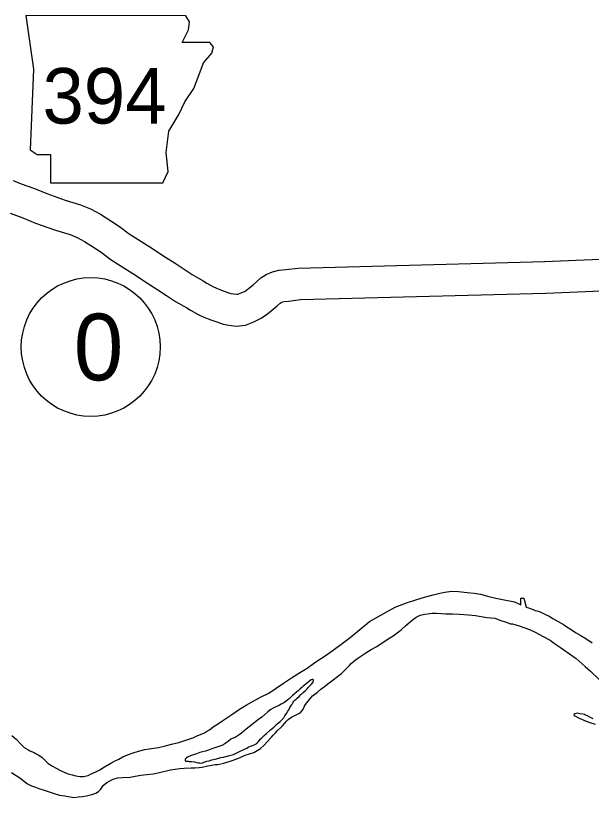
# Model space of a CAD drawing. Extents: x -939622 to -934222, y 1383701 to 1385301.
# Drawn here: x -936264.78 to -936248.36, y 1384793.32 to 1384815.61 of the extents above; entities that cross this region are included whole.
import ezdxf

# ---------------------------------------------------------------- set-up
doc = ezdxf.new("R2010")
doc.units = 0
for name, color, linetype in [('Level 10', 7, 'Continuous'), ('Level 21', 7, 'Continuous'), ('Level 27', 7, 'Continuous'), ('Level 9', 7, 'Continuous')]:
    doc.layers.add(name, color=color, linetype=linetype)

msp = doc.modelspace()

# ---------------------------------------------------------------- linework, layer by layer
at = {"layer": 'Level 10'}
for points in [[(-936264.847, 1384810.908), (-936264.617, 1384810.819), (-936264.244, 1384810.681), (-936263.892, 1384810.535), (-936263.364, 1384810.351), (-936262.924, 1384810.217), (-936262.641, 1384810.104), (-936262.354, 1384809.948), (-936262.035, 1384809.742), (-936261.819, 1384809.594), (-936261.544, 1384809.387), (-936260.952, 1384809.016), (-936260.503, 1384808.724), (-936260.229, 1384808.549), (-936259.976, 1384808.382), (-936259.745, 1384808.226), (-936259.433, 1384808.052), (-936259.325, 1384807.982), (-936259.158, 1384807.889), (-936259.048, 1384807.835), (-936258.907, 1384807.779), (-936258.754, 1384807.728), (-936258.638, 1384807.688), (-936258.567, 1384807.676), (-936258.473, 1384807.665), (-936258.441, 1384807.668), (-936258.348, 1384807.704), (-936258.236, 1384807.758), (-936258.141, 1384807.825), (-936258.006, 1384807.937), (-936257.909, 1384808.018), (-936257.784, 1384808.129), (-936257.634, 1384808.228), (-936257.451, 1384808.306), (-936257.27, 1384808.354), (-936257.073, 1384808.368), (-936256.726, 1384808.413), (-936249.693, 1384808.597)], [(-936264.935, 1384809.977), (-936264.573, 1384809.843), (-936264.213, 1384809.693), (-936263.644, 1384809.496), (-936263.222, 1384809.367), (-936263.023, 1384809.288), (-936262.814, 1384809.174), (-936262.534, 1384808.992), (-936262.344, 1384808.863), (-936262.055, 1384808.645), (-936261.436, 1384808.258), (-936260.99, 1384807.967), (-936260.719, 1384807.795), (-936260.476, 1384807.633), (-936260.216, 1384807.459), (-936259.898, 1384807.281), (-936259.789, 1384807.21), (-936259.575, 1384807.092), (-936259.413, 1384807.012), (-936259.216, 1384806.934), (-936259.044, 1384806.876), (-936258.859, 1384806.812), (-936258.695, 1384806.785), (-936258.483, 1384806.759), (-936258.228, 1384806.784), (-936257.987, 1384806.879), (-936257.778, 1384806.98), (-936257.594, 1384807.11), (-936257.432, 1384807.244), (-936257.322, 1384807.335), (-936257.234, 1384807.413), (-936257.206, 1384807.432), (-936257.156, 1384807.453), (-936257.122, 1384807.462), (-936256.984, 1384807.472), (-936256.655, 1384807.515), (-936249.67, 1384807.697)], [(-936249.7, 1384808.597), (-936246.527, 1384808.729), (-936246.323, 1384808.732), (-936246.195, 1384808.738), (-936246.006, 1384808.702), (-936245.906, 1384808.687), (-936245.696, 1384808.618), (-936245.572, 1384808.568), (-936245.399, 1384808.508), (-936245.208, 1384808.416), (-936245.076, 1384808.322), (-936244.855, 1384808.204), (-936244.694, 1384808.107), (-936244.561, 1384807.984), (-936243.233, 1384807.095), (-936243.132, 1384807.005), (-936243.121, 1384806.998), (-936243.064, 1384806.971), (-936243.014, 1384806.951), (-936243.002, 1384806.948), (-936242.895, 1384806.935), (-936238.579, 1384807.03)], [(-936249.663, 1384807.698), (-936246.502, 1384807.829), (-936246.293, 1384807.832), (-936246.258, 1384807.834), (-936246.159, 1384807.815), (-936246.114, 1384807.808), (-936246.006, 1384807.773), (-936245.888, 1384807.725), (-936245.742, 1384807.675), (-936245.668, 1384807.639), (-936245.551, 1384807.555), (-936245.3, 1384807.421), (-936245.238, 1384807.384), (-936245.121, 1384807.276), (-936243.785, 1384806.381), (-936243.679, 1384806.287), (-936243.563, 1384806.212), (-936243.426, 1384806.146), (-936243.271, 1384806.084), (-936243.145, 1384806.059), (-936242.939, 1384806.034), (-936238.559, 1384806.13)]]:
    msp.add_lwpolyline(points, dxfattribs=at)
at = {"layer": 'Level 21'}
msp.add_lwpolyline([(-936264.492, 1384815.612), (-936264.264, 1384814.089), (-936264.365, 1384811.78), (-936264.162, 1384811.653), (-936263.782, 1384811.653), (-936263.782, 1384810.841), (-936260.584, 1384810.841), (-936260.432, 1384811.171), (-936260.483, 1384811.704), (-936260.407, 1384812.313), (-936260.127, 1384812.795), (-936259.95, 1384813.15), (-936259.696, 1384813.531), (-936259.544, 1384813.937), (-936259.417, 1384814.267), (-936259.188, 1384814.546), (-936259.138, 1384814.724), (-936259.239, 1384814.85), (-936260.026, 1384814.85), (-936259.848, 1384815.206), (-936259.823, 1384815.434), (-936259.928, 1384815.609)], close=True, dxfattribs=at)
at = {"layer": 'Level 27'}
msp.add_circle((-936262.637, 1384806.161), 1.98, dxfattribs=at)
at = {"layer": 'Level 9'}
for points in [[(-936261.587, 1384794.528), (-936261.429, 1384794.59), (-936261.277, 1384794.638), (-936261.094, 1384794.68), (-936260.972, 1384794.702), (-936260.705, 1384794.737), (-936260.544, 1384794.778), (-936260.332, 1384794.832), (-936260.123, 1384794.881), (-936259.98, 1384794.925), (-936259.813, 1384794.982), (-936259.7, 1384795.028), (-936259.634, 1384795.057), (-936259.551, 1384795.091), (-936259.396, 1384795.156), (-936259.336, 1384795.193), (-936259.25, 1384795.246), (-936259.143, 1384795.323), (-936258.998, 1384795.424), (-936258.844, 1384795.526), (-936258.582, 1384795.701), (-936258.395, 1384795.828), (-936258.208, 1384795.945), (-936257.985, 1384796.071), (-936257.78, 1384796.183), (-936257.563, 1384796.291), (-936257.346, 1384796.427), (-936257.141, 1384796.572), (-936256.916, 1384796.726), (-936256.66, 1384796.883), (-936256.47, 1384796.997), (-936256.283, 1384797.132), (-936256.165, 1384797.218), (-936255.951, 1384797.354), (-936255.684, 1384797.545), (-936255.467, 1384797.707), (-936255.236, 1384797.879), (-936254.685, 1384798.33), (-936254.454, 1384798.469), (-936254.129, 1384798.645), (-936253.957, 1384798.744), (-936253.632, 1384798.86), (-936253.343, 1384798.961), (-936253.122, 1384799.022), (-936252.874, 1384799.088), (-936252.68, 1384799.136), (-936252.542, 1384799.169), (-936252.339, 1384799.193), (-936252.147, 1384799.184), (-936251.907, 1384799.16), (-936251.7, 1384799.142), (-936251.528, 1384799.115), (-936251.287, 1384799.049), (-936251.083, 1384798.998), (-936250.896, 1384798.956), (-936250.701, 1384798.925), (-936250.557, 1384798.891), (-936250.517, 1384798.877), (-936250.466, 1384798.851), (-936250.376, 1384798.807), (-936250.378, 1384798.996), (-936250.285, 1384799.001), (-936250.225, 1384798.743), (-936250.158, 1384798.72), (-936250.02, 1384798.677), (-936249.963, 1384798.65), (-936249.869, 1384798.622), (-936249.77, 1384798.581), (-936249.73, 1384798.561), (-936249.667, 1384798.535), (-936249.567, 1384798.482), (-936249.461, 1384798.417), (-936249.313, 1384798.332), (-936249.156, 1384798.247), (-936249.062, 1384798.179), (-936248.938, 1384798.1), (-936248.82, 1384798.021), (-936248.687, 1384797.941), (-936248.518, 1384797.847), (-936248.336, 1384797.727)], [(-936254.017, 1384797.925), (-936253.785, 1384798.091), (-936253.667, 1384798.207), (-936253.519, 1384798.329), (-936253.433, 1384798.403), (-936253.356, 1384798.455), (-936253.24, 1384798.511), (-936253.115, 1384798.537), (-936252.971, 1384798.56), (-936252.905, 1384798.573), (-936252.776, 1384798.569), (-936252.632, 1384798.556), (-936252.515, 1384798.552), (-936252.323, 1384798.552), (-936252.131, 1384798.543), (-936251.867, 1384798.526), (-936251.669, 1384798.499), (-936251.339, 1384798.449), (-936251.113, 1384798.423), (-936250.941, 1384798.356), (-936250.794, 1384798.313), (-936250.664, 1384798.27), (-936250.616, 1384798.264), (-936250.418, 1384798.204), (-936250.128, 1384798.1), (-936249.962, 1384798.027), (-936249.736, 1384797.904), (-936249.539, 1384797.802), (-936249.382, 1384797.69), (-936249.239, 1384797.587), (-936249.145, 1384797.522), (-936248.982, 1384797.413), (-936248.797, 1384797.274), (-936248.542, 1384797.047), (-936248.39, 1384796.913), (-936248.137, 1384796.682)], [(-936264.892, 1384794.027), (-936264.765, 1384793.941), (-936264.659, 1384793.877), (-936264.522, 1384793.773), (-936264.437, 1384793.706), (-936264.323, 1384793.647), (-936264.214, 1384793.607), (-936264.112, 1384793.569), (-936263.94, 1384793.511), (-936263.684, 1384793.428), (-936263.524, 1384793.379), (-936263.38, 1384793.357), (-936263.278, 1384793.341), (-936263.113, 1384793.316), (-936262.981, 1384793.33), (-936262.879, 1384793.344), (-936262.756, 1384793.36), (-936262.601, 1384793.402), (-936262.494, 1384793.437), (-936262.414, 1384793.483), (-936262.346, 1384793.55), (-936262.278, 1384793.657), (-936262.181, 1384793.742), (-936262.07, 1384793.798), (-936262.002, 1384793.835), (-936261.874, 1384793.873), (-936261.727, 1384793.882), (-936261.514, 1384793.894), (-936261.371, 1384793.923), (-936261.212, 1384793.952), (-936261.039, 1384793.97), (-936260.853, 1384793.988), (-936260.677, 1384794.021), (-936260.36, 1384794.098), (-936260.1, 1384794.138), (-936259.974, 1384794.152), (-936259.773, 1384794.158), (-936259.669, 1384794.159), (-936259.543, 1384794.167), (-936259.456, 1384794.177), (-936259.301, 1384794.213), (-936259.229, 1384794.229), (-936259.085, 1384794.252), (-936259.013, 1384794.256), (-936258.84, 1384794.292), (-936258.631, 1384794.355), (-936258.44, 1384794.427), (-936258.232, 1384794.515), (-936257.99, 1384794.6), (-936257.8, 1384794.711), (-936257.688, 1384794.806), (-936257.62, 1384794.891), (-936257.487, 1384795.032), (-936257.434, 1384795.09), (-936257.36, 1384795.166), (-936257.322, 1384795.212), (-936257.215, 1384795.306), (-936257.174, 1384795.355), (-936257.103, 1384795.435), (-936257.059, 1384795.492), (-936257.006, 1384795.535), (-936256.914, 1384795.603), (-936256.837, 1384795.643), (-936256.682, 1384795.715), (-936256.652, 1384795.736), (-936256.59, 1384795.809), (-936256.544, 1384795.921), (-936256.512, 1384795.967), (-936256.403, 1384796.104), (-936256.312, 1384796.208), (-936256.175, 1384796.321), (-936256.072, 1384796.398), (-936255.968, 1384796.475), (-936255.835, 1384796.585), (-936255.485, 1384796.849), (-936255.334, 1384797.005), (-936255.272, 1384797.069), (-936255.207, 1384797.136), (-936255.095, 1384797.228), (-936254.991, 1384797.302), (-936254.789, 1384797.435), (-936254.637, 1384797.533), (-936254.483, 1384797.623), (-936254.269, 1384797.761), (-936254.109, 1384797.869), (-936254.017, 1384797.925)], [(-936257.098, 1384795.642), (-936257.057, 1384795.712), (-936257.013, 1384795.773), (-936256.986, 1384795.816), (-936256.957, 1384795.876), (-936256.937, 1384795.907), (-936256.904, 1384795.955), (-936256.884, 1384795.992), (-936256.878, 1384796.004), (-936256.861, 1384796.031), (-936256.843, 1384796.064), (-936256.816, 1384796.089), (-936256.781, 1384796.117), (-936256.748, 1384796.144), (-936256.698, 1384796.19), (-936256.648, 1384796.248), (-936256.627, 1384796.263), (-936256.58, 1384796.306), (-936256.527, 1384796.352), (-936256.506, 1384796.37), (-936256.467, 1384796.41), (-936256.435, 1384796.45), (-936256.423, 1384796.465), (-936256.385, 1384796.505), (-936256.364, 1384796.526), (-936256.35, 1384796.544), (-936256.332, 1384796.557), (-936256.311, 1384796.578), (-936256.296, 1384796.596), (-936256.291, 1384796.617), (-936256.288, 1384796.645), (-936256.285, 1384796.654), (-936256.288, 1384796.657), (-936256.297, 1384796.675), (-936256.313, 1384796.68), (-936256.316, 1384796.68), (-936256.348, 1384796.671), (-936256.393, 1384796.637), (-936256.458, 1384796.585), (-936256.544, 1384796.517), (-936256.585, 1384796.475), (-936256.624, 1384796.444), (-936256.665, 1384796.407), (-936256.716, 1384796.364), (-936256.772, 1384796.318), (-936256.807, 1384796.288), (-936256.843, 1384796.251), (-936256.881, 1384796.217), (-936256.92, 1384796.184), (-936256.973, 1384796.138), (-936257.014, 1384796.101), (-936257.068, 1384796.061), (-936257.133, 1384796.015), (-936257.204, 1384795.978), (-936257.255, 1384795.947), (-936257.311, 1384795.916), (-936257.38, 1384795.885), (-936257.439, 1384795.857), (-936257.502, 1384795.826), (-936257.588, 1384795.755), (-936257.677, 1384795.676), (-936257.76, 1384795.608), (-936257.854, 1384795.535), (-936257.94, 1384795.467), (-936258.035, 1384795.394), (-936258.115, 1384795.326), (-936258.204, 1384795.259), (-936258.337, 1384795.151), (-936258.403, 1384795.099), (-936258.465, 1384795.059), (-936258.518, 1384795.028), (-936258.575, 1384795), (-936258.646, 1384794.972)], [(-936258.776, 1384794.87), (-936258.809, 1384794.84), (-936258.899, 1384794.794), (-936259.188, 1384794.696), (-936259.283, 1384794.659), (-936259.364, 1384794.636), (-936259.448, 1384794.614), (-936259.525, 1384794.592), (-936259.618, 1384794.56), (-936259.704, 1384794.532), (-936259.791, 1384794.5), (-936259.856, 1384794.475), (-936259.877, 1384794.46), (-936259.918, 1384794.432), (-936259.942, 1384794.402), (-936259.945, 1384794.381), (-936259.944, 1384794.36), (-936259.929, 1384794.351), (-936259.908, 1384794.348), (-936259.857, 1384794.346), (-936259.83, 1384794.343), (-936259.767, 1384794.338), (-936259.677, 1384794.325), (-936259.608, 1384794.308), (-936259.575, 1384794.299), (-936259.53, 1384794.297), (-936259.473, 1384794.295), (-936259.41, 1384794.317), (-936259.324, 1384794.348), (-936259.264, 1384794.361), (-936259.183, 1384794.389), (-936259.088, 1384794.409), (-936258.983, 1384794.437), (-936258.923, 1384794.45), (-936258.849, 1384794.466), (-936258.786, 1384794.479), (-936258.738, 1384794.492), (-936258.714, 1384794.498), (-936258.64, 1384794.515), (-936258.571, 1384794.543), (-936258.413, 1384794.611), (-936258.252, 1384794.686), (-936258.184, 1384794.72), (-936258.145, 1384794.745), (-936258.086, 1384794.776), (-936258.02, 1384794.798), (-936257.973, 1384794.817), (-936257.904, 1384794.857), (-936257.839, 1384794.93), (-936257.807, 1384794.973), (-936257.76, 1384795.018), (-936257.695, 1384795.083), (-936257.63, 1384795.138), (-936257.538, 1384795.211), (-936257.511, 1384795.245), (-936257.419, 1384795.315), (-936257.381, 1384795.358), (-936257.337, 1384795.395), (-936257.233, 1384795.484), (-936257.177, 1384795.533), (-936257.133, 1384795.582), (-936257.098, 1384795.642)], [(-936248.313, 1384795.56), (-936248.388, 1384795.595), (-936248.476, 1384795.639), (-936248.53, 1384795.665), (-936248.563, 1384795.68), (-936248.602, 1384795.688), (-936248.689, 1384795.702), (-936248.762, 1384795.719), (-936248.83, 1384795.7), (-936248.86, 1384795.681), (-936248.851, 1384795.651), (-936248.811, 1384795.631), (-936248.715, 1384795.578), (-936248.648, 1384795.546), (-936248.576, 1384795.517), (-936248.513, 1384795.494), (-936248.374, 1384795.445), (-936248.25, 1384795.399)], [(-936264.89, 1384795.08), (-936264.756, 1384794.962), (-936264.628, 1384794.837), (-936264.531, 1384794.742), (-936264.434, 1384794.678), (-936264.37, 1384794.646), (-936264.247, 1384794.593), (-936264.189, 1384794.561), (-936264.117, 1384794.517), (-936264.026, 1384794.452), (-936263.925, 1384794.357), (-936263.849, 1384794.28), (-936263.731, 1384794.21), (-936263.626, 1384794.151), (-936263.496, 1384794.081), (-936263.354, 1384794.017), (-936263.278, 1384793.991), (-936263.164, 1384793.956), (-936263.059, 1384793.934), (-936262.951, 1384793.914), (-936262.84, 1384793.91), (-936262.714, 1384793.942), (-936262.646, 1384793.973), (-936262.488, 1384794.045), (-936262.378, 1384794.101), (-936262.241, 1384794.184), (-936262.06, 1384794.292), (-936261.938, 1384794.354), (-936261.837, 1384794.404), (-936261.718, 1384794.469), (-936261.587, 1384794.528)], [(-936258.646, 1384794.972), (-936258.716, 1384794.913), (-936258.776, 1384794.87)]]:
    msp.add_lwpolyline(points, dxfattribs=at)

# ---------------------------------------------------------------- texts
at = {"layer": 'Level 21'}
msp.add_text('394', height=1.584, dxfattribs=at).set_placement((-936264.012, 1384812.532))
at = {"layer": 'Level 27'}
msp.add_text('0', height=1.901, dxfattribs=at).set_placement((-936263.121, 1384805.21))

doc.saveas('drawing.dxf')
